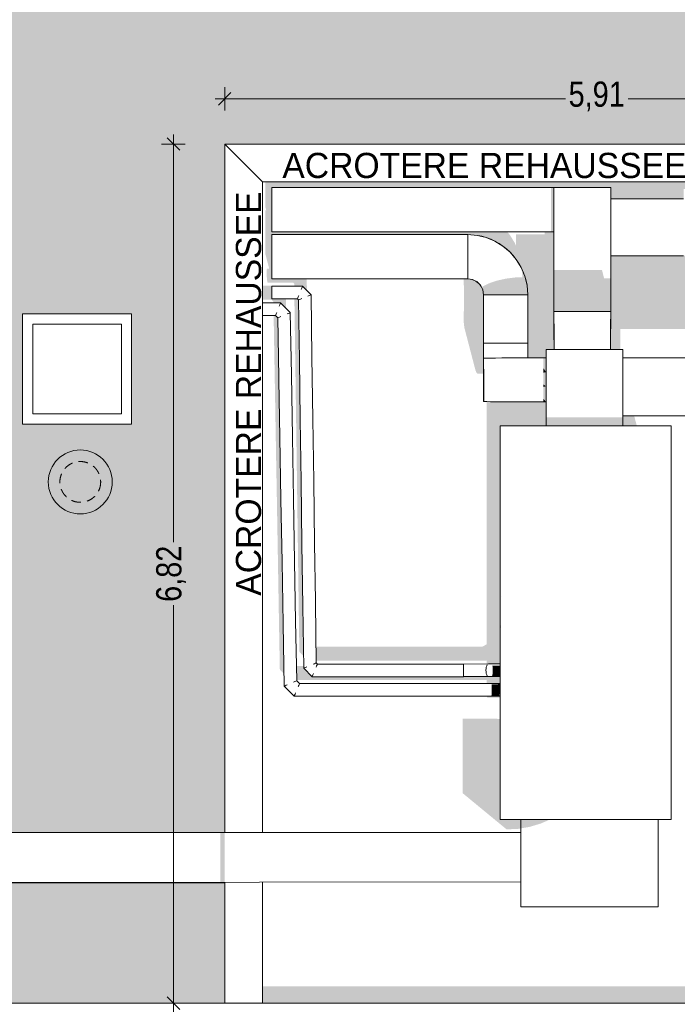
# Model space of a CAD drawing. Header units: millimetres. Extents: x 52659 to 1698020, y -10054 to 104697.
# Tile 282 of 363: x 272319 to 277541, y 26221 to 34037. Entities that reach past the tile are written whole.
import ezdxf

# ---------------------------------------------------------------- set-up
doc = ezdxf.new("R2010")
doc.units = ezdxf.units.MM
doc.header["$MEASUREMENT"] = 0
doc.linetypes.add('Tirets petits', pattern=[125, 75, -50])
for name, color, linetype in [('05-02 Cotation 200ème 100ème.Cotations', 7, 'Continuous'), ('05-03 Cotation 50ème 20ème  -  DCE.Cotations', 7, 'Continuous'), ('06-02 Texte 200ème 100ème.Texte', 7, 'Continuous'), ('08-01 2D Dessin général.2D', 7, 'Continuous'), ('08-01 hachures', 7, 'Continuous'), ('A-FLOR-____-OTLN.Modèle IFC', 7, 'Continuous'), ('A-ROOF-____-OTLN.Modèle IFC', 7, 'Continuous'), ('M-EQPM-____-OTLN.Modèle IFC', 7, 'Continuous')]:
    doc.layers.add(name, color=color, linetype=linetype)
doc.styles.add('STYLE_GENERE_2', font='txt')
doc.styles.add('STYLE_GENERE_3', font='ARIALN.TTF')
doc.dimstyles.new('STYLE_GENERE__2', dxfattribs={"dimtxt": 200, "dimasz": 95, "dimexe": 0.18, "dimexo": 100, "dimgap": 0, "dimtad": 0, "dimlfac": 0.001, "dimzin": 0, "dimdsep": 46, "dimtxsty": 'STYLE_GENERE_3', "dimblk": 'ARROWHEAD_6', "dimblk1": 'ARROWHEAD_6', "dimblk2": 'ARROWHEAD_6', "dimcen": 0.09, "dimclrd": 7, "dimclre": 7, "dimclrt": 7, "dimazin": 0, "dimtfac": 1, "dimtdec": 4, "dimtmove": 0, "dimatfit": 3, "dimfxl": 1, "dimtolj": 1, "dimtzin": 0, "dimarcsym": 0})
doc.dimstyles.new('STYLE_GENERE__5', dxfattribs={"dimtxt": 200, "dimasz": 95, "dimexe": 0.18, "dimexo": 100, "dimgap": 0, "dimtad": 0, "dimtih": 1, "dimtoh": 1, "dimlfac": 0.001, "dimzin": 0, "dimdsep": 46, "dimtxsty": 'STYLE_GENERE_3', "dimblk": 'ARROWHEAD_6', "dimblk1": 'ARROWHEAD_6', "dimblk2": 'ARROWHEAD_6', "dimcen": 0.09, "dimclrd": 7, "dimclre": 7, "dimclrt": 7, "dimazin": 0, "dimtfac": 1, "dimtdec": 4, "dimtmove": 0, "dimatfit": 3, "dimfxl": 1, "dimtolj": 1, "dimtzin": 0, "dimarcsym": 0})

# ---------------------------------------------------------------- blocks, each defined once
blk = doc.blocks.new('*D855', base_point=(261781.6, 40089))
at = {"layer": '05-02 Cotation 200ème 100ème.Cotations', "color": 7, "linetype": 'Continuous', "lineweight": 25, "transparency": 16777216}
for p, q in [((273996.6, 33459.3), (273896.6, 33359.3)), ((279806.2, 33359.3), (279906.2, 33459.3))]:
    blk.add_line(p, q, dxfattribs=at)
at = {"layer": '05-02 Cotation 200ème 100ème.Cotations', "color": 7, "linetype": 'Continuous', "lineweight": 13, "transparency": 16777216}
for p, q in [((273946.6, 33315.6), (273946.6, 33503.1)), ((279856.2, 33315.6), (279856.2, 33503.1)), ((273871.6, 33409.3), (273946.6, 33409.3)), ((273946.6, 33409.3), (276652.6, 33409.3)), ((277150.3, 33409.3), (279856.2, 33409.3)), ((279856.2, 33409.3), (279931.2, 33409.3))]:
    blk.add_line(p, q, dxfattribs=at)
at = {"layer": '05-02 Cotation 200ème 100ème.Cotations', "color": 7, "lineweight": 9, "transparency": 16777216, "insert": (276677.4, 33309.3), "char_height": 200, "attachment_point": 7, "style": 'STYLE_GENERE_3'}
blk.add_mtext('\\A1;5,91', dxfattribs=at)
blk = doc.blocks.new('ARROWHEAD_6')
at = {"color": 0, "linetype": 'Continuous', "lineweight": 0}
for p, q in [((0, 0), (-1, 0)), ((-0.5, -0.5), (0.5, 0.5))]:
    blk.add_line(p, q, dxfattribs=at)
blk = doc.blocks.new('*D856', base_point=(261781.6, 40089))
at = {"layer": '05-03 Cotation 50ème 20ème  -  DCE.Cotations', "color": 7, "linetype": 'Continuous', "lineweight": 25, "transparency": 16777216}
for p, q in [((273589.9, 33000.4), (273489.9, 33100.4)), ((273489.9, 26279.2), (273589.9, 26179.2))]:
    blk.add_line(p, q, dxfattribs=at)
at = {"layer": '05-03 Cotation 50ème 20ème  -  DCE.Cotations', "color": 7, "linetype": 'Continuous', "lineweight": 13, "transparency": 16777216}
for p, q in [((273539.9, 33050.4), (273539.9, 33125.4)), ((273633.7, 33050.4), (273446.2, 33050.4)), ((273539.9, 29888.7), (273539.9, 33050.4)), ((273539.9, 26229.2), (273539.9, 29390.9)), ((273633.7, 26229.2), (273446.2, 26229.2)), ((273539.9, 26154.2), (273539.9, 26229.2))]:
    blk.add_line(p, q, dxfattribs=at)
at = {"layer": '05-03 Cotation 50ème 20ème  -  DCE.Cotations', "color": 7, "lineweight": 9, "transparency": 16777216, "insert": (273639.9, 29415.8), "char_height": 200, "attachment_point": 7, "rotation": 90, "style": 'STYLE_GENERE_3'}
blk.add_mtext('\\A1;6,82', dxfattribs=at)
blk = doc.blocks.new('*D879', base_point=(261781.6, 40089))
at = {"layer": '05-02 Cotation 200ème 100ème.Cotations', "color": 7, "linetype": 'Continuous', "lineweight": 13, "transparency": 16777216}
for p, q in [((262071.6, 38507.3), (262071.6, 38694.8)), ((291896.6, 38507.3), (291896.6, 38694.8)), ((262071.6, 38601), (276671.2, 38601)), ((277297, 38601), (291896.6, 38601))]:
    blk.add_line(p, q, dxfattribs=at)
at = {"layer": '05-02 Cotation 200ème 100ème.Cotations', "color": 7, "linetype": 'Continuous', "lineweight": 25, "transparency": 16777216}
for p, q in [((262121.6, 38651), (262021.6, 38551)), ((291946.6, 38651), (291846.6, 38551))]:
    blk.add_line(p, q, dxfattribs=at)
at = {"layer": '05-02 Cotation 200ème 100ème.Cotations', "color": 7, "lineweight": 9, "transparency": 16777216, "char_height": 200, "attachment_point": 7, "style": 'STYLE_GENERE_3'}
for s, insert in [('\\A1;0,15', (291747.6, 38771)), ('\\A1;29,83', (276696.1, 38501))]:
    blk.add_mtext(s, dxfattribs=dict(at, insert=insert))

msp = doc.modelspace()

# ---------------------------------------------------------------- hatches: boundary and pattern name
at = {"layer": '08-01 hachures', "linetype": 'Continuous', "lineweight": 0, "true_color": 0x5d5d5d}
h = msp.add_hatch(dxfattribs=at)
h.set_pattern_fill('CROSS_225_29_0002', color=251, style=0, pattern_type=2)
h.set_pattern_definition([(360, (261781.56, 40089.01), (127, 127), [63.5, -190.5]), (90, (261813.31, 40057.26), (-126.99996, 127.00004), [63.5, -190.5])])
h.paths.add_polyline_path([(291896.616, 39799.316), (291896.616, 26184.777), (279856.246, 26184.777), (279856.246, 33050.401), (273946.616, 33050.401), (273946.616, 27583.896), (268398.725, 27583.896), (268398.725, 27184.128), (273946.616, 27184.128), (273946.616, 26229.221), (267589.344, 26229.221), (267589.78, 26089.012), (262071.556, 26099.012), (262062.289, 39808.28)])
h.paths.add_polyline_path([(264195.257, 32856.94), (262795.257, 32856.94), (262795.257, 34278.427), (264195.257, 34278.427)], flags=0)
h.paths.add_polyline_path([(265845.317, 32856.94), (265845.317, 34192.524), (267195.317, 34192.524), (267195.317, 32856.94)], flags=0)
h.paths.add_polyline_path([(272245.317, 34267.248), (270895.317, 34267.248), (270895.317, 35602.833), (272245.317, 35602.833)], flags=0)
h.paths.add_polyline_path([(272342.536, 31701.424), (273207.642, 31701.424), (273207.642, 30827.306), (272342.536, 30827.306)], flags=0)
h.paths.add_polyline_path([(275500.317, 34217.782), (274100.317, 34217.782), (274100.317, 35639.269), (275500.317, 35639.269)], flags=0)
h.paths.add_polyline_path([(282115.317, 32856.94), (280715.317, 32856.94), (280715.317, 34241.991), (282115.317, 34241.991)], flags=0)
h.paths.add_polyline_path([(283715.143, 32856.94), (283715.143, 34241.991), (285115.143, 34241.991), (285115.143, 32856.94)], flags=0)
h.paths.add_polyline_path([(284346.151, 31701.424), (285211.258, 31701.424), (285211.258, 30827.306), (284346.151, 30827.306)], flags=0)
h.paths.add_polyline_path([(286715.317, 32856.94), (286715.317, 34278.427), (288115.317, 34278.427), (288115.317, 32856.94)], flags=0)
h.paths.add_polyline_path([(289686.273, 32856.94), (289686.273, 34241.991), (291086.273, 34241.991), (291086.273, 32856.94)], flags=0)
at = {"layer": 'A-FLOR-____-OTLN.Modèle IFC', "linetype": 'Continuous', "lineweight": 0, "true_color": 0xbfbfbf}
for points in [[(274286.146, 31954.474), (274287.797, 31949.857), (274289.334, 31948.962), (274492.431, 31948.962), (274498.599, 31942.793), (274498.874, 31921.82), (274565.228, 31921.82), (274599.487, 31887.561), (274598.078, 31981.177), (274320.773, 31981.177), (274320.773, 32331.177), (275876.412, 32331.177), (275876.412, 32331.157), (275950.734, 32325.307), (275972.602, 32321.319), (275988.113, 32317.844), (276023.481, 32307.841), (276059.621, 32294.462), (276062.982, 32293.045), (276092.599, 32279.211), (276125.459, 32260.799), (276127.114, 32259.779), (276156.389, 32240.122), (276186.192, 32216.598), (276186.65, 32216.206), (276213.279, 32191.534), (276236.693, 32166.365), (276261.866, 32134.645), (276283.019, 32102.938), (276300.955, 32070.855), (276308.383, 32052.922), (276317.068, 32035.797), (276322.697, 32018.365), (276329.585, 32001.736), (276339.876, 31965.168), (276344.445, 31943.908), (276344.768, 31940.503), (276347.051, 31928.99), (276352.921, 31854.407), (276352.921, 31469.949), (276002.921, 31469.949), (276002.921, 31854.407), (275996.791, 31890.728), (275993.469, 31899.948), (275983.282, 31919.935), (275971.819, 31935.801), (275957.825, 31949.795), (275941.908, 31961.421), (275923.339, 31970.885), (275908.224, 31976.095), (275876.151, 31981.177), (275844.444, 31981.177), (275846.35, 31884.322), (275845.743, 31764.403), (275844.95, 31635.692), (275848.32, 31603.075), (275848.327, 31597.686), (275936.746, 31258.958), (275936.746, 31257.53), (275945.897, 31235.751), (275954.53, 31226.691), (276002.428, 31226.784), (276002.428, 31350.871), (276002.527, 31356.689), (276002.625, 31373.572), (276002.724, 31399.868), (276002.823, 31433.003), (276002.921, 31469.733), (276352.648, 31469.734), (276352.65, 31407.693), (276352.648, 31352.757), (276420.475, 31353.007), (276498.068, 31353.29), (276498.323, 31179.45), (276498.322, 31419.529), (276561.736, 31419.529), (276561.607, 31454.509), (276561.329, 31536.699), (276561.051, 31625.67), (276560.773, 31720.661), (276560.773, 32354.407), (276486.594, 32354.407), (276486.594, 32334.778), (276259.414, 32334.777), (276259.414, 32242.728), (276250.428, 32264.424), (276211.338, 32328.214), (276188.968, 32354.407), (274320.773, 32354.407), (274320.773, 32704.407), (277011.788, 32704.407), (277011.788, 32614.11), (277590.491, 32614.11), (277590.491, 32694.109), (278040.491, 32694.11), (278040.491, 32614.11), (278034.951, 32543.714), (278018.466, 32475.052), (277999.456, 32429.157), (277999.744, 32232.515), (277944.487, 32245.526), (277864.698, 32258.34), (277854.994, 32250.052), (277794.786, 32213.157), (277729.548, 32186.134), (277660.886, 32169.65), (277590.491, 32164.11), (277011.788, 32164.11), (277011.788, 31720.661), (277011.51, 31625.67), (277011.232, 31536.699), (277010.955, 31454.509), (277010.825, 31419.529), (277088.178, 31419.529), (277088.178, 31582.6), (277743.089, 31582.6), (277743.089, 31587.642), (277744.476, 31582.455), (277783.986, 31582.112), (277821.889, 31576.977), (277855.634, 31567.58), (277882.934, 31554.736), (277901.987, 31539.504), (277911.192, 31523.708), (277911.192, 31523.432), (277955.1, 31355.223), (277962.827, 31355.551), (277998.788, 31357.198), (278029.471, 31358.836), (278052.822, 31360.464), (278063.24, 31361.626), (278062.856, 31389.252), (278061.94, 31453.902), (278063.21, 31453.902), (278061.4, 32688.841), (278511.569, 32689.501), (278511.48, 32750.401), (274270.246, 32750.401), (274270.246, 32547.975), (274276.31, 32524.746), (274270.246, 32524.746), (274270.246, 32174.746), (274300.202, 32059.986), (274282.959, 32059.986), (274281.639, 32057.098), (274280.626, 32050.624), (274279.989, 32041.005), (274279.772, 32028.896), (274279.989, 32015.123), (274280.626, 32000.624), (274281.639, 31986.388), (274282.959, 31973.384), (274284.497, 31962.498)], [(274246.616, 31926.797), (274246.616, 31815.772), (274317.859, 31815.772), (274333.588, 31800.043), (274333.779, 31788.631), (274390.656, 31788.631), (274434.656, 31744.631), (274433.244, 31821.82), (274320.773, 31821.82), (274320.773, 31921.82), (274357.756, 31921.82), (274353.674, 31925.902), (274350.067, 31926.797)], [(274535.118, 29323.649), (274539.645, 29021.601), (274542.989, 29015.996), (274572.908, 28986.077), (274533.196, 31812.431), (274523.807, 31821.82), (274500.187, 31821.819), (274502.382, 31654.555), (274506.733, 31347.714), (274511.896, 30996.613), (274525.77, 30009.107), (274531.171, 29606.602)], [(274378.844, 29193.839), (274384.558, 28880.093), (274387.899, 28874.49), (274417.483, 28844.906), (274368.176, 31669.689), (274349.235, 31688.631), (274335.453, 31688.631), (274338.713, 31493.815), (274345.884, 31086.848), (274351.103, 30786.244), (274356.191, 30491.243), (274358.704, 30361.272), (274367.322, 29867.541), (274373.125, 29525.771)], [(274671.879, 29059.989), (274673.439, 28948.958), (274993.346, 28948.939), (275420.437, 28948.934), (275810.09, 28948.961), (275810.388, 28948.787), (276020.743, 28949.095), (276026.342, 28951.99), (276027.772, 28952.793), (276027.772, 28922.566), (276133.972, 28922.721), (276133.972, 29579.087), (276133.972, 30814.529), (276498.323, 30814.529), (276498.322, 31003.291), (276420.987, 31003.508), (276345.334, 31003.728), (276273.483, 31003.954), (276207.201, 31004.188), (276148.118, 31004.433), (276097.687, 31004.69), (276057.145, 31004.962), (276027.772, 31005.247), (276027.772, 29079.565), (275993.086, 29060.089), (275804.594, 29059.813), (275804.296, 29059.986), (275417.294, 29060.014), (275007.26, 29060.018)], [(277106.819, 30814.529), (277218.524, 30814.529), (277198.267, 30892.132), (277106.819, 30892.132)], [(276133.972, 28763.322), (276142.424, 29506.654), (276133.972, 28703.827)], [(274516.435, 28905.819), (274518.374, 28794.771), (274707.722, 28794.685), (274981.68, 28794.772), (275254.814, 28795.02), (275528.952, 28794.776), (275861.515, 28794.685), (276027.772, 28794.744), (276027.772, 28767.651), (276135.305, 28767.651), (276134.908, 28792.746), (276135.224, 28822.723), (275842.11, 28822.293), (275842.11, 28821.82), (274641.4, 28821.82), (274574.272, 28888.947), (274574.035, 28905.822)], [(276133.972, 28667.651), (276028.19, 28667.651), (276031.584, 28654.647), (276133.972, 28654.647)], [(274246.616, 26229.221), (279556.246, 26229.221), (279556.246, 28457.369), (279547.255, 28457.367), (279484.711, 28457.299), (279522.636, 26364.378), (274246.616, 26364.378)], [(275835.904, 28487.638), (275835.04, 27897.957), (276184.977, 27609.708), (276185.05, 27609.428), (276276.959, 27613.944), (276367.754, 27629.519), (276456.111, 27655.957), (276528.957, 27687.758), (276133.972, 27687.757), (276133.972, 28486.703), (276110.941, 28487.184), (276110.928, 28487.234)]]:
    msp.add_hatch(color=9, dxfattribs=at).paths.add_polyline_path(points)
at = {"layer": 'A-ROOF-____-OTLN.Modèle IFC', "linetype": 'Continuous', "lineweight": 0, "true_color": 0xbfbfbf}
for points in [[(262071.556, 26099.012), (267589.344, 26099.012), (267589.344, 26229.221), (273946.616, 26229.221), (273946.616, 33050.401), (279843.635, 33050.401), (279828.817, 33107.171), (279829.663, 33152.238), (279822.527, 33179.577), (273912.897, 33179.577), (273907.803, 32908.336), (273911.998, 26368.242), (267553.055, 26368.241), (267552.086, 26355.382), (267520.461, 26476.534), (267520.632, 26485.649), (267513.496, 26512.988), (262071.556, 26512.988)], [(273946.616, 26235.62), (273946.616, 26229.221), (274246.616, 26229.221), (274246.616, 26235.62)]]:
    msp.add_hatch(color=9, dxfattribs=at).paths.add_polyline_path(points)
at = {"layer": 'M-EQPM-____-OTLN.Modèle IFC', "linetype": 'Continuous', "lineweight": 0, "true_color": 0xbfbfbf}
for points in [[(276537.121, 32704.407), (276537.121, 32354.407), (276560.773, 32354.407), (276560.773, 32704.407)], [(275998.845, 31921.841), (275986.566, 31913.492), (275996.713, 31893.581), (276002.921, 31854.407), (276352.921, 31854.407), (276347.051, 31928.99), (276329.585, 32001.736), (276309.942, 32049.159), (276309.942, 31993.442), (276253.932, 31991.026), (276180.608, 31981.826), (276112.566, 31966.965), (276051.478, 31946.805)], [(276560.773, 31720.661), (277011.788, 31720.661), (277011.788, 31985.041), (276959.203, 31985.041), (276942.091, 32050.597), (276560.773, 32050.597)], [(275941.908, 31961.421), (275957.825, 31949.795), (275953.932, 31953.688), (275944.39, 31960.156)], [(275976.011, 31931.61), (275974.392, 31933.229), (275980.35, 31925.687), (275980.05, 31926.276)], [(275976.011, 31931.61), (275980.05, 31926.276), (275979.301, 31927.745), (275977.121, 31930.499)], [(276002.428, 31007.331), (276002.801, 31005.904), (276002.934, 31005.904), (276002.428, 31350.871)], [(276002.927, 31010.781), (276003.433, 31005.879), (276002.928, 31350.871), (276002.428, 31350.871)], [(276477.061, 31353.213), (276477.06, 31270.948), (276498.233, 31240.243), (276498.068, 31353.29)], [(276477.06, 31270.948), (276476.952, 31234.076), (276498.233, 31240.243)], [(276476.95, 31141.978), (276498.323, 31127.248), (276498.323, 31179.414), (276498.233, 31240.243), (276476.952, 31234.076)], [(276476.95, 31141.978), (276477.02, 31122.333), (276498.323, 31127.178), (276498.323, 31127.248)], [(276477.02, 31122.333), (276477.018, 31027.707), (276498.323, 31003.582), (276498.323, 31127.178)], [(276477.018, 31027.707), (276477.056, 31003.35), (276498.323, 31003.291), (276498.323, 31003.582)], [(276498.323, 30814.529), (277106.819, 30814.529), (277106.819, 30880.775), (276498.323, 30880.775)], [(274671.998, 28930.233), (274673.692, 28930.949), (274673.653, 28933.224)], [(274673.692, 28930.949), (274673.66, 28933.243), (274673.653, 28933.224)], [(274680.046, 28915.121), (274682.115, 28920.116), (274681.22, 28921.011)], [(276026.899, 28907.92), (276031.176, 28915.872), (276030.731, 28915.871)], [(276072.544, 28837.276), (276136.239, 28837.369), (276133.972, 28847.721), (276074.188, 28847.634)], [(276074.199, 28897.634), (276133.972, 28897.721), (276133.972, 28908.077), (276072.559, 28907.987)], [(276074.188, 28847.634), (276135.487, 28847.723), (276135.614, 28859.783), (276075.223, 28859.694)], [(276075.228, 28885.576), (276133.972, 28885.662), (276133.972, 28897.721), (276074.199, 28897.634)], [(276075.578, 28872.636), (276075.223, 28859.694), (276135.614, 28859.783), (276135.75, 28872.724)], [(276075.578, 28872.636), (276135.75, 28872.724), (276135.886, 28885.665), (276075.228, 28885.576)], [(274516.773, 28788.863), (274518.464, 28789.581), (274518.418, 28791.863)], [(274518.464, 28789.581), (274518.424, 28791.882), (274518.418, 28791.863)], [(274538.793, 28766.842), (274537.619, 28760.952), (274539.688, 28765.947)], [(276065.234, 28822.62), (276133.972, 28822.721), (276133.17, 28824.424), (276067.909, 28824.328)], [(276067.909, 28824.328), (276133.972, 28824.425), (276135.294, 28829.422), (276070.402, 28829.327)], [(276070.402, 28829.327), (276135.294, 28829.422), (276135.378, 28837.368), (276072.544, 28837.276)], [(276065.444, 28761.503), (276065.359, 28673.476), (276128.234, 28673.894), (276127.655, 28761.106)], [(276065.763, 28760.023), (276066.749, 28754.092), (276133.972, 28753.273), (276133.972, 28763.322)], [(276067.02, 28751.984), (276067.826, 28743.75), (276133.972, 28742.972), (276133.972, 28753.273)], [(276067.789, 28691.127), (276067.057, 28683.634), (276135.462, 28682.906), (276132.353, 28691.95)], [(276067.789, 28691.127), (276140.827, 28692.058), (276068.043, 28694.61)], [(276068.027, 28740.931), (276068.479, 28732.379), (276133.972, 28731.198), (276133.972, 28742.972)], [(276068.464, 28702.599), (276068.043, 28694.61), (276133.972, 28693.527), (276133.972, 28703.827)], [(276068.76, 28716.146), (276068.593, 28706.13), (276133.972, 28703.827), (276133.972, 28718.365)], [(276068.603, 28728.718), (276068.758, 28719.519), (276133.972, 28718.365), (276133.972, 28731.198)], [(276065.359, 28673.476), (276064.285, 28669.983), (276133.972, 28669.659), (276133.972, 28673.932)], [(276065.359, 28673.476), (276139.705, 28673.97), (276065.845, 28675.702)], [(276067.057, 28683.634), (276066.669, 28680.67), (276140.323, 28681.62), (276127.373, 28682.992)]]:
    msp.add_hatch(color=9, dxfattribs=at).paths.add_polyline_path(points)

# ---------------------------------------------------------------- linework, layer by layer
at = {"layer": '08-01 2D Dessin général.2D', "color": 7, "linetype": 'Continuous', "lineweight": 18, "flags": 128}
for points in [[(272342.536, 31701.424), (272342.536, 30827.306), (273207.642, 30827.306), (273207.642, 31701.424)], [(272342.536, 31701.424), (272342.536, 30827.306), (273207.642, 30827.306), (273207.642, 31701.424)], [(272422.536, 31621.424), (272422.536, 30907.306), (273127.642, 30907.306), (273127.642, 31621.424)], [(272422.536, 31621.424), (272422.536, 30907.306), (273127.642, 30907.306), (273127.642, 31621.424)]]:
    msp.add_lwpolyline(points, close=True, dxfattribs=at)
at = {"layer": '08-01 2D Dessin général.2D', "color": 7, "linetype": 'Continuous', "lineweight": 18}
msp.add_circle((272800.064, 30368.016), 253.836, dxfattribs=at)
msp.add_circle((272800.064, 30368.016), 253.836, dxfattribs=at)
at = {"layer": '08-01 2D Dessin général.2D', "color": 7, "linetype": 'Tirets petits', "lineweight": 18}
msp.add_circle((272800.064, 30368.016), 161.908, dxfattribs=at)
msp.add_circle((272800.064, 30368.016), 161.908, dxfattribs=at)
at = {"layer": '08-01 hachures', "color": 255, "linetype": 'Continuous', "lineweight": 0, "flags": 128}
for points in [[(291896.616, 39799.316), (291896.616, 26184.777), (279856.246, 26184.777), (279856.246, 33050.401), (273946.616, 33050.401), (273946.616, 27583.896), (268398.725, 27583.896), (268398.725, 27184.128), (273946.616, 27184.128), (273946.616, 26229.221), (267589.344, 26229.221), (267589.78, 26089.012), (262071.556, 26099.012), (262062.289, 39808.28)], [(272342.536, 31701.424), (273207.642, 31701.424), (273207.642, 30827.306), (272342.536, 30827.306)]]:
    msp.add_lwpolyline(points, close=True, dxfattribs=at)
at = {"layer": 'A-ROOF-____-OTLN.Modèle IFC', "color": 7, "linetype": 'Continuous', "lineweight": 18}
for p, q in [((273946.616, 32759.641), (273946.616, 33050.401)), ((273946.616, 33050.401), (279856.246, 33050.401)), ((273946.616, 33050.401), (274237.376, 32759.641)), ((273946.616, 27583.896), (273946.616, 32759.641)), ((274237.376, 32759.641), (274246.616, 32750.401)), ((274246.616, 32750.401), (274246.616, 27583.896)), ((274246.616, 32750.401), (279556.246, 32750.401)), ((273946.616, 26229.221), (273946.616, 27189.762)), ((274246.616, 27190.067), (274246.616, 26229.221)), ((267589.344, 26229.221), (347520.453, 26229.221))]:
    msp.add_line(p, q, dxfattribs=at)
at = {"layer": 'M-EQPM-____-OTLN.Modèle IFC', "color": 7, "linetype": 'Continuous', "lineweight": 18}
for p, q in [((276560.773, 32704.407), (274320.773, 32704.407)), ((274320.773, 32704.407), (274320.773, 32354.407)), ((277011.788, 32704.407), (276560.773, 32704.407)), ((276560.773, 32704.407), (276560.773, 31720.661)), ((277011.788, 31720.661), (277011.788, 32704.407)), ((277590.491, 32614.11), (277011.788, 32614.11)), ((274320.773, 32354.407), (276560.773, 32354.407)), ((275876.412, 32331.177), (274320.773, 32331.177)), ((274320.773, 32331.177), (274320.773, 31981.177)), ((275876.151, 31981.177), (275876.151, 32331.177)), ((275876.151, 32331.177), (275876.412, 32331.157)), ((275876.412, 31981.177), (275876.412, 32331.157)), ((275876.412, 32331.157), (275950.734, 32325.307)), ((275950.734, 32325.307), (275972.603, 32321.319)), ((275950.734, 32325.307), (276023.481, 32307.841)), ((275972.603, 32321.319), (275988.113, 32317.844)), ((275972.603, 32321.319), (276023.481, 32307.841)), ((275998.321, 32314.506), (275988.113, 32317.844)), ((275988.113, 32317.844), (276023.481, 32307.841)), ((276023.481, 32307.841), (276059.621, 32294.462)), ((276023.481, 32307.841), (276092.599, 32279.211)), ((276092.599, 32279.211), (276059.621, 32294.462)), ((276062.982, 32293.045), (276059.621, 32294.462)), ((276092.599, 32279.211), (276062.982, 32293.045)), ((276127.114, 32259.779), (276092.599, 32279.211)), ((276092.599, 32279.211), (276156.389, 32240.122)), ((276092.599, 32279.211), (276125.459, 32260.799)), ((276125.459, 32260.799), (276127.114, 32259.779)), ((276156.389, 32240.122), (276127.114, 32259.779)), ((276156.389, 32240.122), (276186.192, 32216.598)), ((276156.389, 32240.122), (276213.279, 32191.534)), ((276172.194, 32226.786), (276170.86, 32227.763)), ((276186.651, 32216.206), (276172.194, 32226.786)), ((276186.651, 32216.206), (276186.192, 32216.598)), ((276213.279, 32191.534), (276186.651, 32216.206)), ((276213.279, 32191.534), (276261.866, 32134.645)), ((276236.693, 32166.365), (276213.279, 32191.534)), ((276223.852, 32179.154), (276236.693, 32166.365)), ((276236.693, 32166.365), (276248.021, 32150.855)), ((276236.693, 32166.365), (276261.866, 32134.645)), ((276261.866, 32134.645), (276283.019, 32102.938)), ((276261.866, 32134.645), (276300.955, 32070.855)), ((277011.788, 32164.11), (277590.491, 32164.11)), ((276300.955, 32070.855), (276283.019, 32102.938)), ((276300.955, 32070.855), (276329.585, 32001.736)), ((276308.383, 32052.922), (276317.068, 32035.797)), ((274320.773, 31981.177), (275876.151, 31981.177)), ((275876.151, 31981.177), (275876.412, 31981.177)), ((275915.325, 31974.969), (275876.151, 31981.177)), ((275908.224, 31976.095), (275923.339, 31970.885)), ((275950.661, 31956.96), (275915.325, 31974.969)), ((276322.697, 32018.365), (276317.068, 32035.797)), ((276329.585, 32001.736), (276347.051, 31928.99)), ((276339.876, 31965.168), (276329.585, 32001.736)), ((274320.773, 31920.116), (274320.773, 31921.82)), ((274565.228, 31921.82), (274320.773, 31921.82)), ((274320.773, 31915.121), (274320.773, 31920.116)), ((274320.773, 31907.175), (274320.773, 31915.121)), ((274320.773, 31896.82), (274320.773, 31907.175)), ((274320.773, 31884.761), (274320.773, 31896.82)), ((274554.873, 31896.82), (274559.162, 31907.175)), ((274559.162, 31907.175), (274562.454, 31915.121)), ((274562.454, 31915.121), (274564.523, 31920.116)), ((274564.523, 31920.116), (274565.228, 31921.82)), ((274632.616, 31854.432), (274565.228, 31921.82)), ((275957.825, 31949.795), (275941.908, 31961.421)), ((275948.38, 31958.122), (275951.338, 31956.282)), ((275978.704, 31928.916), (275950.661, 31956.96)), ((275971.819, 31935.801), (275983.282, 31919.935)), ((275996.713, 31893.581), (275978.704, 31928.916)), ((275993.469, 31899.948), (275996.791, 31890.728)), ((275996.11, 31894.766), (276002.921, 31854.407)), ((276002.921, 31854.407), (275996.713, 31893.581)), ((276344.445, 31943.908), (276339.876, 31965.168)), ((276347.051, 31928.99), (276339.876, 31965.168)), ((276344.768, 31940.503), (276344.445, 31943.908)), ((276347.051, 31928.99), (276352.921, 31854.407)), ((274320.773, 31871.82), (274320.773, 31884.761)), ((274320.773, 31858.879), (274320.773, 31871.82)), ((274320.773, 31846.82), (274320.773, 31858.879)), ((274320.773, 31836.464), (274320.773, 31846.82)), ((274320.773, 31828.518), (274320.773, 31836.464)), ((274320.773, 31823.523), (274320.773, 31828.518)), ((274320.773, 31821.82), (274320.773, 31823.523)), ((274320.773, 31821.82), (274523.807, 31821.82)), ((274523.807, 31821.82), (274524.513, 31823.523)), ((274523.807, 31821.82), (274533.196, 31812.431)), ((274524.513, 31823.523), (274526.582, 31828.518)), ((274526.582, 31828.518), (274529.873, 31836.464)), ((274529.873, 31836.464), (274534.162, 31846.82)), ((274539.856, 31815.244), (274534.89, 31813.146)), ((274547.756, 31818.582), (274539.856, 31815.244)), ((274558.051, 31822.931), (274547.756, 31818.582)), ((274618.056, 31848.281), (274607.761, 31843.932)), ((274625.956, 31851.619), (274618.056, 31848.281)), ((274630.922, 31853.717), (274625.956, 31851.619)), ((274632.616, 31854.432), (274630.922, 31853.717)), ((274639.553, 31360.681), (274632.616, 31854.432)), ((276352.921, 31854.407), (276002.921, 31854.407)), ((276002.921, 31854.407), (276002.921, 31469.949)), ((276352.921, 31469.949), (276352.921, 31854.407)), ((274390.656, 31788.631), (274246.616, 31788.631)), ((274384.59, 31773.986), (274380.301, 31763.631)), ((274387.882, 31781.932), (274384.59, 31773.986)), ((274389.951, 31786.927), (274387.882, 31781.932)), ((274390.656, 31788.631), (274389.951, 31786.927)), ((274467.456, 31711.831), (274390.656, 31788.631)), ((274534.89, 31813.146), (274533.196, 31812.431)), ((274533.196, 31812.431), (274539.859, 31338.195)), ((274246.616, 31688.631), (274349.235, 31688.631)), ((274349.941, 31690.334), (274349.235, 31688.631)), ((274349.235, 31688.631), (274368.176, 31669.689)), ((274352.01, 31695.329), (274349.941, 31690.334)), ((274355.301, 31703.275), (274352.01, 31695.329)), ((274359.59, 31713.631), (274355.301, 31703.275)), ((274369.868, 31670.407), (274368.176, 31669.689)), ((274368.176, 31669.689), (274376.444, 31196.026)), ((274374.827, 31672.512), (274369.868, 31670.407)), ((274382.716, 31675.861), (274374.827, 31672.512)), ((274392.996, 31680.225), (274382.716, 31675.861)), ((274452.917, 31705.659), (274442.636, 31701.295)), ((274460.806, 31709.008), (274452.917, 31705.659)), ((274465.765, 31711.113), (274460.806, 31709.008)), ((274467.456, 31711.831), (274465.765, 31711.113)), ((274476.074, 31218.103), (274467.456, 31711.831)), ((276560.773, 31720.661), (276673.527, 31720.661)), ((276561.051, 31625.67), (276560.773, 31720.661)), ((276561.124, 31614.07), (276560.773, 31720.661)), ((276560.773, 31720.661), (276561.101, 31654.77)), ((276561.051, 31681.587), (276560.773, 31720.661)), ((276560.773, 31720.661), (276561.154, 31618.782)), ((276561.283, 31599.161), (276560.773, 31720.661)), ((276561.329, 31644.339), (276561.051, 31681.587)), ((276673.527, 31720.661), (276786.281, 31720.661)), ((276786.281, 31720.661), (276899.034, 31720.661)), ((276899.034, 31720.661), (277011.788, 31720.661)), ((277011.232, 31644.339), (277011.51, 31681.587)), ((277011.279, 31602.442), (277011.788, 31720.661)), ((277011.408, 31641.105), (277011.788, 31720.661)), ((277011.788, 31720.661), (277011.438, 31659.472)), ((277011.788, 31720.661), (277011.46, 31629.248)), ((277011.51, 31681.587), (277011.788, 31720.661)), ((277011.51, 31625.67), (277011.788, 31720.661)), ((276561.329, 31536.699), (276561.051, 31625.67)), ((276561.607, 31607.296), (276561.329, 31644.339)), ((276561.885, 31569.311), (276561.607, 31607.296)), ((277010.677, 31569.311), (277010.955, 31607.296)), ((277010.955, 31607.296), (277011.232, 31644.339)), ((277011.51, 31625.67), (277011.232, 31536.699)), ((276561.607, 31454.509), (276561.329, 31536.699)), ((276562.162, 31529.734), (276561.885, 31569.311)), ((276562.44, 31488.284), (276562.162, 31529.734)), ((277010.121, 31488.284), (277010.399, 31529.734)), ((277010.399, 31529.734), (277010.677, 31569.311)), ((277011.232, 31536.699), (277010.955, 31454.509)), ((276002.724, 31399.868), (276002.823, 31433.003)), ((276002.823, 31433.003), (276002.856, 31445.287)), ((276002.856, 31445.287), (276002.921, 31469.733)), ((276002.921, 31469.949), (276352.921, 31469.949)), ((276002.921, 31469.733), (276177.785, 31469.733)), ((276177.785, 31469.733), (276352.619, 31469.733)), ((276352.64, 31433.003), (276352.619, 31469.733)), ((276352.631, 31399.872), (276352.64, 31433.003)), ((276352.65, 31407.693), (276352.64, 31433.003)), ((276352.649, 31433.003), (276352.648, 31469.733)), ((276561.736, 31419.529), (276561.607, 31454.509)), ((276562.718, 31444.872), (276562.44, 31488.284)), ((276562.873, 31419.529), (276562.718, 31444.872)), ((277009.689, 31419.529), (277009.843, 31444.872)), ((277009.843, 31444.872), (277010.121, 31488.284)), ((277010.955, 31454.509), (277010.825, 31419.529)), ((274646.491, 30866.929), (274639.553, 31360.681)), ((276002.428, 31350.871), (276002.527, 31356.689)), ((276002.428, 31350.871), (276002.928, 31350.871)), ((276002.935, 31005.391), (276002.428, 31350.871)), ((276002.428, 31350.871), (276002.428, 31282.445)), ((276002.527, 31356.689), (276002.576, 31365.134)), ((276002.625, 31373.572), (276002.576, 31365.134)), ((276002.625, 31373.572), (276002.675, 31386.72)), ((276002.675, 31386.72), (276002.724, 31399.868)), ((276008.929, 31351.055), (276002.928, 31350.877)), ((276003.181, 31178.377), (276002.928, 31350.877)), ((276026.979, 31351.25), (276008.929, 31351.055)), ((276056.638, 31351.462), (276026.979, 31351.25)), ((276097.178, 31351.69), (276056.638, 31351.462)), ((276147.609, 31351.933), (276097.178, 31351.69)), ((276206.691, 31352.188), (276147.609, 31351.933)), ((276272.972, 31352.454), (276206.691, 31352.188)), ((276344.822, 31352.728), (276272.972, 31352.454)), ((276420.474, 31353.007), (276344.822, 31352.728)), ((276352.608, 31352.757), (276352.609, 31353.039)), ((276352.609, 31353.039), (276352.614, 31356.691)), ((276352.614, 31356.691), (276352.623, 31373.577)), ((276352.623, 31373.577), (276352.631, 31399.872)), ((276352.649, 31352.757), (276352.65, 31407.693)), ((276498.068, 31353.29), (276420.474, 31353.007)), ((276498.068, 31353.29), (276498.233, 31240.243)), ((277106.819, 31419.529), (276498.323, 31419.529)), ((276498.323, 31419.529), (276498.323, 30814.529)), ((277106.819, 31353.973), (277106.819, 31419.529)), ((277923.323, 31353.973), (277106.819, 31353.973)), ((277106.819, 31353.973), (277106.819, 30892.132)), ((274539.859, 31338.195), (274546.522, 30863.959)), ((276002.428, 31282.445), (276002.428, 31214.02)), ((274376.444, 31196.026), (274376.795, 31175.959)), ((274484.692, 30724.377), (274476.074, 31218.103)), ((276002.428, 31214.02), (276002.428, 31142.754)), ((276498.233, 31240.243), (276498.323, 31179.429)), ((274376.795, 31175.959), (274384.712, 30722.348)), ((276002.428, 31142.754), (276002.428, 31074.329)), ((276003.433, 31005.877), (276003.181, 31178.377)), ((276002.428, 31074.329), (276002.428, 31005.904)), ((276002.428, 31005.904), (276002.934, 31005.904)), ((276017.842, 31005.413), (276002.935, 31005.391)), ((276009.435, 31005.555), (276003.433, 31005.877)), ((276027.486, 31005.25), (276009.435, 31005.555)), ((276057.145, 31004.962), (276027.486, 31005.25)), ((276097.687, 31004.69), (276057.145, 31004.962)), ((276148.118, 31004.433), (276097.687, 31004.69)), ((276207.201, 31004.188), (276148.118, 31004.433)), ((276273.483, 31003.954), (276207.201, 31004.188)), ((276345.334, 31003.728), (276273.483, 31003.954)), ((276420.987, 31003.508), (276345.334, 31003.728)), ((276498.323, 31003.291), (276420.987, 31003.508)), ((277106.819, 30814.529), (277106.819, 30892.132)), ((277106.819, 30892.132), (277923.323, 30892.132)), ((274546.522, 30863.959), (274553.46, 30370.207)), ((274653.428, 30373.177), (274646.491, 30866.929)), ((277490.566, 30814.529), (276133.972, 30814.529)), ((276133.972, 30814.529), (276133.972, 27687.757)), ((277490.566, 27687.757), (277490.566, 30814.529)), ((274384.712, 30722.348), (274393.33, 30228.618)), ((274493.31, 30230.651), (274484.692, 30724.377)), ((274553.46, 30370.207), (274560.397, 29876.453)), ((274660.365, 29879.425), (274653.428, 30373.177)), ((274393.33, 30228.618), (274401.949, 29734.887)), ((274501.928, 29736.925), (274493.31, 30230.651)), ((274560.397, 29876.453), (274567.335, 29382.699)), ((274666.754, 29424.7), (274660.365, 29879.425)), ((274401.949, 29734.887), (274410.567, 29241.157)), ((274510.196, 29263.253), (274501.928, 29736.925)), ((274667.029, 29405.185), (274666.754, 29424.7)), ((274673.692, 28930.949), (274667.029, 29405.185)), ((274567.335, 29382.699), (274574.272, 28888.947)), ((274410.567, 29241.157), (274419.185, 28747.439)), ((274518.464, 28789.581), (274510.196, 29263.253)), ((274648.837, 28920.448), (274659.132, 28924.798)), ((274659.132, 28924.798), (274667.032, 28928.135)), ((274667.032, 28928.135), (274671.998, 28930.233)), ((274671.998, 28930.233), (274673.692, 28930.949)), ((274682.821, 28921.82), (274673.692, 28930.949)), ((274682.821, 28921.82), (274682.115, 28920.116)), ((274929.722, 28921.82), (274682.821, 28921.82)), ((275015.565, 28921.82), (274929.722, 28921.82)), ((275348.309, 28921.82), (275015.565, 28921.82)), ((275841.523, 28921.82), (275348.309, 28921.82)), ((276041.522, 28922.586), (275841.522, 28922.293)), ((275841.524, 28920.589), (275841.522, 28922.293)), ((276133.972, 28922.721), (276041.522, 28922.586)), ((274574.272, 28888.947), (274575.966, 28889.663)), ((274574.272, 28888.947), (274641.4, 28821.82)), ((274575.966, 28889.663), (274580.932, 28891.761)), ((274580.932, 28891.761), (274588.832, 28895.098)), ((274588.832, 28895.098), (274599.127, 28899.447)), ((274651.755, 28846.82), (274647.466, 28836.464)), ((274676.755, 28907.175), (274672.466, 28896.82)), ((274680.046, 28915.121), (274676.755, 28907.175)), ((274682.115, 28920.116), (274680.046, 28915.121)), ((275841.525, 28920.152), (275841.524, 28920.589)), ((275841.532, 28915.594), (275841.525, 28920.113)), ((275842.11, 28920.116), (275842.11, 28915.595)), ((275842.11, 28915.595), (275842.11, 28915.121)), ((275842.11, 28915.121), (275842.11, 28907.175)), ((275842.11, 28907.175), (275842.11, 28896.82)), ((275842.11, 28896.82), (275842.11, 28884.761)), ((275842.11, 28884.761), (275842.11, 28871.82)), ((275842.11, 28871.82), (275842.11, 28858.879)), ((275842.11, 28858.879), (275842.11, 28846.82)), ((275842.11, 28846.82), (275842.11, 28836.464)), ((276020.884, 28872.555), (276021.571, 28885.497)), ((276021.609, 28859.616), (276020.884, 28872.555)), ((276021.571, 28885.497), (276023.622, 28897.56)), ((276023.696, 28847.56), (276021.609, 28859.616)), ((276023.622, 28897.56), (276026.899, 28907.92)), ((276027.002, 28837.209), (276023.696, 28847.56)), ((276026.899, 28907.92), (276031.176, 28915.872)), ((274503.925, 28783.409), (274493.644, 28779.045)), ((274511.814, 28786.758), (274503.925, 28783.409)), ((274516.773, 28788.863), (274511.814, 28786.758)), ((274518.464, 28789.581), (274516.773, 28788.863)), ((274540.394, 28767.651), (274518.464, 28789.581)), ((274539.688, 28765.947), (274537.619, 28760.952)), ((274540.394, 28767.651), (274539.688, 28765.947)), ((275034.197, 28767.651), (274540.394, 28767.651)), ((274642.105, 28823.523), (274641.4, 28821.82)), ((274641.4, 28821.82), (275135.203, 28821.82)), ((274644.174, 28828.518), (274642.105, 28823.523)), ((274647.466, 28836.464), (274644.174, 28828.518)), ((275527.998, 28767.651), (275034.197, 28767.651)), ((275135.203, 28821.82), (275348.31, 28821.82)), ((275348.31, 28821.82), (275488.657, 28821.82)), ((275488.657, 28821.82), (275595.209, 28821.82)), ((275901.383, 28767.651), (275527.998, 28767.651)), ((275595.209, 28821.82), (275842.11, 28821.82)), ((275842.11, 28836.464), (275842.11, 28828.518)), ((275842.11, 28828.518), (275842.11, 28823.523)), ((275842.11, 28823.523), (275842.11, 28821.82)), ((276041.668, 28822.586), (275842.11, 28822.293)), ((276133.972, 28767.651), (275901.383, 28767.651)), ((276031.303, 28829.269), (276027.002, 28837.209)), ((276133.972, 28822.721), (276041.668, 28822.586)), ((274420.876, 28748.157), (274419.185, 28747.439)), ((274419.185, 28747.439), (274498.973, 28667.651)), ((274425.835, 28750.262), (274420.876, 28748.157)), ((274433.724, 28753.611), (274425.835, 28750.262)), ((274444.004, 28757.974), (274433.724, 28753.611)), ((274509.328, 28692.651), (274505.039, 28682.295)), ((274534.328, 28753.006), (274530.039, 28742.651)), ((274537.619, 28760.952), (274534.328, 28753.006)), ((274499.678, 28669.355), (274498.973, 28667.651)), ((274498.973, 28667.651), (274745.875, 28667.651)), ((274501.747, 28674.35), (274499.678, 28669.355)), ((274505.039, 28682.295), (274501.747, 28674.35)), ((274745.875, 28667.651), (274992.777, 28667.651)), ((274992.777, 28667.651), (275212.732, 28667.651)), ((275212.732, 28667.651), (275459.635, 28667.651)), ((275459.635, 28667.651), (275706.537, 28667.651)), ((275706.537, 28667.651), (275953.439, 28667.651)), ((275953.439, 28667.651), (276133.972, 28667.651)), ((276133.972, 27687.757), (277490.566, 27687.757)), ((276298.725, 27687.757), (276298.725, 26993.881)), ((277388.088, 27687.757), (277388.088, 26993.881)), ((276071.808, 27583.896), (268398.725, 27583.896)), ((276071.808, 27583.896), (276298.725, 27583.564)), ((276298.725, 27192.151), (268398.725, 27184.128)), ((276298.725, 26993.881), (277388.088, 26993.881))]:
    msp.add_line(p, q, dxfattribs=at)

# ---------------------------------------------------------------- texts
at = {"layer": '06-02 Texte 200ème 100ème.Texte', "color": 7, "linetype": 'Continuous', "lineweight": 9, "insert": (276009.193, 32878.943), "char_height": 200, "attachment_point": 5, "style": 'STYLE_GENERE_2'}
msp.add_mtext('\\A1;ACROTERE REHAUSSEE', dxfattribs=at)
at = {"layer": '06-02 Texte 200ème 100ème.Texte', "color": 7, "linetype": 'Continuous', "lineweight": 9, "insert": (274137.06, 31069.218), "char_height": 200, "attachment_point": 5, "rotation": 90, "style": 'STYLE_GENERE_2'}
msp.add_mtext('\\A1;ACROTERE REHAUSSEE', dxfattribs=at)

# ---------------------------------------------------------------- dimensions: what is measured, and where the dimension line sits
at = {"layer": '05-02 Cotation 200ème 100ème.Cotations', "color": 7, "linetype": 'Continuous', "lineweight": 13}
for base, p1, p2, picture, middle in [((291896.602, 38601.011), (262071.556, 38601.011), (291896.602, 27028.7), '*D879', (277032.079, 38601.011)), ((279856.246, 33409.34), (273946.616, 33050.401), (279856.246, 29585.452), '*D855', (276937.195, 33409.34))]:
    dim = msp.add_linear_dim(base=base, p1=p1, p2=p2, dimstyle='STYLE_GENERE__5', dxfattribs=at)
    dim.commit()
    dim.dimension.update_dxf_attribs({"geometry": picture, "text_midpoint": middle, "dimtype": 160})
at = {"layer": '05-03 Cotation 50ème 20ème  -  DCE.Cotations', "color": 7, "linetype": 'Continuous', "lineweight": 13}
dim = msp.add_linear_dim(base=(273539.916, 33050.401), p1=(273946.616, 26229.221), p2=(273946.616, 33050.401), angle=90, dimstyle='STYLE_GENERE__2', dxfattribs=at)
dim.commit()
dim.dimension.update_dxf_attribs({"geometry": '*D856', "text_midpoint": (273539.916, 29675.575), "dimtype": 160, "text_rotation": 90})

doc.saveas('drawing.dxf')
